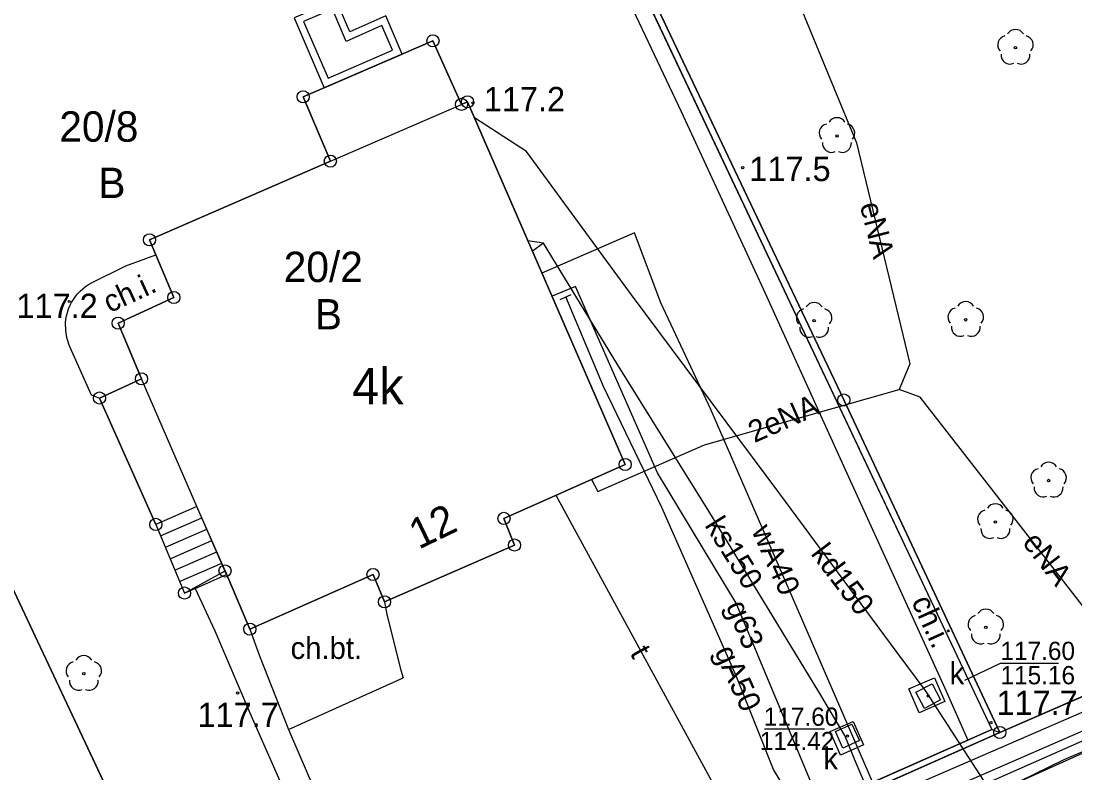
# Model space of a CAD drawing. Extents: x 6434771 to 6436222, y 5663454 to 5664782.
# Drawn here: x 6435047.59 to 6435090.95, y 5664162.73 to 5664193.66 of the extents above; entities that cross this region are included whole.
import ezdxf

# ---------------------------------------------------------------- set-up
doc = ezdxf.new("R2010")
doc.units = 0
for name, color, linetype in [('Warstwa 1', 7, 'Continuous'), ('Warstwa 10', 7, 'Continuous'), ('Warstwa 11', 7, 'Continuous'), ('Warstwa 12', 7, 'Continuous'), ('Warstwa 13', 7, 'Continuous'), ('Warstwa 14', 7, 'Continuous'), ('Warstwa 15', 7, 'Continuous'), ('Warstwa 2', 7, 'Continuous'), ('Warstwa 20', 7, 'Continuous'), ('Warstwa 35', 7, 'Continuous'), ('Warstwa 36', 7, 'Continuous'), ('Warstwa 4', 7, 'Continuous'), ('Warstwa 5', 7, 'Continuous'), ('Warstwa 6', 7, 'Continuous'), ('Warstwa 7', 7, 'Continuous'), ('Warstwa 8', 7, 'Continuous'), ('Warstwa 9', 7, 'Continuous')]:
    doc.layers.add(name, color=color, linetype=linetype)

msp = doc.modelspace()

# ---------------------------------------------------------------- linework, layer by layer
at = {"layer": 'Warstwa 1'}
for p, q in [((6435069.553, 5664203.098), (6435081.442, 5664178.072)), ((6435069.553, 5664203.098), (6435081.442, 5664178.072)), ((6435035.934, 5664194.344), (6435053.367, 5664157.31)), ((6435035.934, 5664194.344), (6435053.367, 5664157.31)), ((6435059.2, 5664190.542), (6435064.539, 5664192.848)), ((6435064.539, 5664192.848), (6435065.717, 5664190.233)), ((6435059.2, 5664190.542), (6435060.318, 5664187.899)), ((6435065.717, 5664190.233), (6435065.959, 5664190.341)), ((6435065.959, 5664190.341), (6435072.448, 5664175.421)), ((6435052.878, 5664184.658), (6435060.318, 5664187.899)), ((6435052.878, 5664184.658), (6435053.88, 5664182.286)), ((6435051.587, 5664181.234), (6435053.88, 5664182.286)), ((6435051.587, 5664181.234), (6435052.549, 5664178.942)), ((6435050.819, 5664178.153), (6435052.549, 5664178.942)), ((6435050.819, 5664178.153), (6435053.137, 5664172.954)), ((6435081.442, 5664178.072), (6435087.866, 5664164.393)), ((6435081.442, 5664178.072), (6435087.866, 5664164.393)), ((6435067.461, 5664173.201), (6435072.448, 5664175.421)), ((6435067.461, 5664173.201), (6435067.898, 5664172.105)), ((6435053.137, 5664172.954), (6435054.313, 5664170.13)), ((6435062.549, 5664169.77), (6435067.898, 5664172.105)), ((6435087.866, 5664164.393), (6435105.652, 5664172.158)), ((6435087.866, 5664164.393), (6435105.652, 5664172.158)), ((6435054.313, 5664170.13), (6435055.984, 5664171.04)), ((6435055.984, 5664171.04), (6435057.005, 5664168.647)), ((6435057.005, 5664168.647), (6435062.073, 5664170.896)), ((6435062.073, 5664170.896), (6435062.549, 5664169.77)), ((6435056.616, 5664150.55), (6435087.866, 5664164.393)), ((6435056.616, 5664150.55), (6435087.866, 5664164.393))]:
    msp.add_line(p, q, dxfattribs=at)
msp.add_lwpolyline([(6435059.2, 5664190.542), (6435064.539, 5664192.848), (6435065.717, 5664190.233), (6435065.959, 5664190.341), (6435072.448, 5664175.421), (6435067.461, 5664173.201), (6435067.898, 5664172.105), (6435062.549, 5664169.77), (6435062.073, 5664170.896), (6435057.005, 5664168.647), (6435055.984, 5664171.04), (6435054.826, 5664173.694), (6435053.137, 5664172.954), (6435050.819, 5664178.153), (6435052.549, 5664178.942), (6435051.587, 5664181.234), (6435053.88, 5664182.286), (6435052.878, 5664184.658), (6435060.318, 5664187.899)], close=True, dxfattribs=at)
at = {"layer": 'Warstwa 10'}
msp.add_lwpolyline([(6434925.205, 5664094.431), (6434925.951, 5664093.254), (6434929.895, 5664094.883), (6434943.21, 5664100.319), (6434954.416, 5664105.071), (6434960.822, 5664107.94), (6434966.19, 5664110.343), (6434987.482, 5664119.852), (6435012.211, 5664130.78), (6435037.024, 5664141.685), (6435047.994, 5664146.379), (6435062.704, 5664152.852), (6435093.817, 5664166.343), (6435111.011, 5664173.946), (6435121.218, 5664178.519), (6435122.759, 5664175.927), (6435126.57, 5664167.586), (6435128.099, 5664164.377), (6435129.744, 5664161.881), (6435136.112, 5664162.896), (6435147.387, 5664163.629)], dxfattribs=at)
for centre in [(6435064.539, 5664192.848), (6435059.2, 5664190.542), (6435065.717, 5664190.233), (6435065.959, 5664190.341), (6435060.318, 5664187.899), (6435052.878, 5664184.658), (6435053.88, 5664182.286), (6435051.587, 5664181.234), (6435052.549, 5664178.942), (6435050.819, 5664178.153), (6435081.442, 5664178.072), (6435072.448, 5664175.421), (6435053.137, 5664172.954), (6435067.461, 5664173.201), (6435067.898, 5664172.105), (6435055.984, 5664171.04), (6435062.073, 5664170.896), (6435054.313, 5664170.13), (6435062.549, 5664169.77), (6435057.005, 5664168.647), (6435087.866, 5664164.393)]:
    msp.add_circle(centre, 0.25, dxfattribs=at)
at = {"layer": 'Warstwa 11'}
for centre in [(6435088.508, 5664192.568), (6435081.163, 5664188.936), (6435080.223, 5664181.336), (6435086.462, 5664181.371), (6435089.872, 5664174.759), (6435087.681, 5664173.056), (6435087.289, 5664168.72), (6435050.172, 5664166.812)]:
    msp.add_circle(centre, 0.05, dxfattribs=at)
for centre, start, end in [((6435088.151, 5664192.684), 102.1471, 221.8529), ((6435088.508, 5664192.943), 30.1471, 149.8529), ((6435088.865, 5664192.684), 318.1471, 77.8529), ((6435088.288, 5664192.265), 174.1471, 293.8529), ((6435088.728, 5664192.265), 246.1471, 5.8529), ((6435081.163, 5664189.311), 30.1471, 149.8529), ((6435080.806, 5664189.052), 102.1471, 221.8529), ((6435081.52, 5664189.052), 318.1471, 77.8529), ((6435080.943, 5664188.633), 174.1471, 293.8529), ((6435081.383, 5664188.633), 246.1471, 5.8529), ((6435079.866, 5664181.452), 102.1471, 221.8529), ((6435080.223, 5664181.711), 30.1471, 149.8529), ((6435080.58, 5664181.452), 318.1471, 77.8529), ((6435086.105, 5664181.487), 102.1471, 221.8529), ((6435086.462, 5664181.746), 30.1471, 149.8529), ((6435086.819, 5664181.487), 318.1471, 77.8529), ((6435080.003, 5664181.033), 174.1471, 293.8529), ((6435080.443, 5664181.033), 246.1471, 5.8529), ((6435086.242, 5664181.068), 174.1471, 293.8529), ((6435086.682, 5664181.068), 246.1471, 5.8529), ((6435089.515, 5664174.875), 102.1471, 221.8529), ((6435089.872, 5664175.134), 30.1471, 149.8529), ((6435090.229, 5664174.875), 318.1471, 77.8529), ((6435089.652, 5664174.456), 174.1471, 293.8529), ((6435090.092, 5664174.456), 246.1471, 5.8529), ((6435087.324, 5664173.172), 102.1471, 221.8529), ((6435087.681, 5664173.431), 30.1471, 149.8529), ((6435088.038, 5664173.172), 318.1471, 77.8529), ((6435087.461, 5664172.753), 174.1471, 293.8529), ((6435087.901, 5664172.753), 246.1471, 5.8529), ((6435086.932, 5664168.836), 102.1471, 221.8529), ((6435087.289, 5664169.095), 30.1471, 149.8529), ((6435087.646, 5664168.836), 318.1471, 77.8529), ((6435087.069, 5664168.417), 174.1471, 293.8529), ((6435087.509, 5664168.417), 246.1471, 5.8529), ((6435050.172, 5664167.187), 30.1471, 149.8529), ((6435049.815, 5664166.928), 102.1471, 221.8529), ((6435050.529, 5664166.928), 318.1471, 77.8529), ((6435049.952, 5664166.509), 174.1471, 293.8529), ((6435050.392, 5664166.509), 246.1471, 5.8529)]:
    msp.add_arc(centre, 0.375, start, end, dxfattribs=at)
at = {"layer": 'Warstwa 12'}
for points in [[(6435078.737, 5664196.486), (6435081.97, 5664188.656), (6435084.16, 5664179.559), (6435083.717, 5664178.504)], [(6435135.39, 5664190.76), (6435135.47, 5664188.75), (6435130.36, 5664185.23), (6435129.51, 5664184.75), (6435128.29, 5664180.2), (6435081.45, 5664159.11), (6435070.43, 5664154.52), (6435069.87, 5664154.3), (6435069.61, 5664154.33), (6435069.45, 5664154.53), (6435069.23, 5664155), (6435068.98, 5664155.06), (6435068.75, 5664155.04), (6435068.12, 5664154.77), (6435061.22, 5664151.88), (6435057.49, 5664150.32), (6435057.16, 5664150.16), (6435055.92, 5664149.46), (6435034.19, 5664140.16)], [(6434964.217, 5664109.085), (6434969.546, 5664111.438), (6434985.374, 5664118.417), (6434994.796, 5664121.436), (6435015.791, 5664131.825), (6435031.896, 5664137.628), (6435035.136, 5664138.906), (6435050.256, 5664145.663), (6435061.709, 5664150.909), (6435075.496, 5664157.185), (6435080.38, 5664159.338), (6435086.761, 5664162.058), (6435099.897, 5664167.868), (6435114.451, 5664174.322), (6435125.878, 5664179.484), (6435126.565, 5664179.683), (6435132.6, 5664182.406), (6435133.42, 5664183.288), (6435133.917, 5664185.066), (6435134.241, 5664187.818)], [(6435085.564, 5664155.387), (6435084.139, 5664158.816), (6435082.806, 5664161.959), (6435079.623, 5664169.286), (6435075.977, 5664177.684), (6435073.916, 5664182.074), (6435072.832, 5664184.954), (6435069.025, 5664183.289)], [(6435081.45, 5664159.11), (6435077.02, 5664169.71), (6435073.78, 5664175.08), (6435070.4, 5664182.74), (6435069.439, 5664182.34)], [(6435080.38, 5664159.338), (6435078.869, 5664162.346), (6435078.548, 5664162.872), (6435077.02, 5664166.728), (6435073.952, 5664173.654), (6435071.553, 5664178.632), (6435070, 5664182.31)], [(6435033.108, 5664138.614), (6435033.967, 5664139.041), (6435039.889, 5664141.654), (6435047.666, 5664145.055), (6435054.426, 5664147.962), (6435054.896, 5664148.149), (6435061.849, 5664151.251), (6435063.101, 5664151.737), (6435064.441, 5664152.316), (6435067.702, 5664153.989), (6435073.444, 5664156.556), (6435077.203, 5664158.171), (6435078.09, 5664158.575), (6435079.028, 5664159.122), (6435085.421, 5664161.915), (6435101.036, 5664168.716), (6435114.496, 5664174.602), (6435119.239, 5664176.604), (6435126.001, 5664179.605), (6435129.541, 5664181), (6435130.945, 5664181.422)], [(6435125.3, 5664178.45), (6435120.048, 5664176.049), (6435109.436, 5664171.372), (6435090.493, 5664163.271), (6435082.534, 5664159.371), (6435079.27, 5664157.961), (6435072.911, 5664155.072), (6435064.088, 5664151.243), (6435053.053, 5664146.305), (6435040.726, 5664140.881), (6435008.545, 5664127.206), (6434976.46, 5664113.132), (6434965.218, 5664108.235), (6434949.848, 5664101.15), (6434931.647, 5664092.875), (6434929.769, 5664092.05)], [(6434966.19, 5664110.343), (6434968.289, 5664110.356), (6434987.482, 5664119.852), (6435012.211, 5664130.78), (6435037.024, 5664141.685), (6435043.659, 5664144.387), (6435062.704, 5664152.852), (6435093.817, 5664166.343), (6435111.011, 5664173.946), (6435121.218, 5664178.519)], [(6435071.062, 5664174.803), (6435071.323, 5664174.305), (6435075.718, 5664176.232), (6435083.717, 5664178.504)], [(6435093.817, 5664166.343), (6435084.593, 5664178.184), (6435083.717, 5664178.504)], [(6435069.598, 5664174.152), (6435078.09, 5664158.575)]]:
    msp.add_lwpolyline(points, dxfattribs=at)
at = {"layer": 'Warstwa 13'}
for centre in [(6435066.189, 5664190.295), (6435077.28, 5664187.626), (6435049.571, 5664182.122), (6435056.503, 5664166.016), (6435087.497, 5664164.798)]:
    msp.add_circle(centre, 0.045, dxfattribs=at)
at = {"layer": 'Warstwa 14'}
msp.add_line((6435078.182, 5664164.544), (6435080.645, 5664164.544), dxfattribs=at)
msp.add_lwpolyline([(6435086.422, 5664166.551), (6435087.891, 5664167.252), (6435090.28, 5664167.252)], dxfattribs=at)
for centre in [(6435084.918, 5664165.893), (6435081.594, 5664164.247)]:
    msp.add_circle(centre, 0.045, dxfattribs=at)
at = {"layer": 'Warstwa 15'}
for points in [[(6435084.12, 5664166.184), (6435085.177, 5664166.646), (6435085.603, 5664165.669), (6435084.545, 5664165.208)], [(6435080.881, 5664164.434), (6435081.829, 5664164.85), (6435082.255, 5664163.881), (6435081.307, 5664163.465)]]:
    msp.add_lwpolyline(points, close=True, dxfattribs=at)
at = {"layer": 'Warstwa 2'}
for points in [[(6435034.656, 5664197.02), (6435035.085, 5664196.125), (6435035.934, 5664194.344), (6435053.367, 5664157.31), (6435056.514, 5664150.778)], [(6435072.381, 5664196.563), (6435087.531, 5664164.518), (6435063.433, 5664153.844)], [(6435087.866, 5664164.393), (6435105.652, 5664172.158), (6435107.483, 5664172.986), (6435125.27, 5664181.02), (6435125.87, 5664181.41), (6435126.52, 5664181.97), (6435127.545, 5664182.943), (6435128.478, 5664184.012), (6435129.7, 5664185.818), (6435130.827, 5664188.064), (6435131.547, 5664190.486), (6435131.777, 5664193.003), (6435131.77, 5664195.843)]]:
    msp.add_lwpolyline(points, dxfattribs=at)
at = {"layer": 'Warstwa 20'}
msp.add_line((6435069.77, 5664182.213), (6435070.23, 5664182.407), dxfattribs=at)
at = {"layer": 'Warstwa 35'}
for points in [[(6435063.274, 5664192.302), (6435062.595, 5664193.88), (6435061.124, 5664193.22), (6435060.559, 5664194.536), (6435058.824, 5664193.798), (6435060.068, 5664190.917)], [(6435062.88, 5664192.458), (6435062.44, 5664193.482), (6435060.969, 5664192.821), (6435060.401, 5664194.143), (6435059.219, 5664193.64), (6435060.225, 5664191.311)]]:
    msp.add_lwpolyline(points, close=True, dxfattribs=at)
at = {"layer": 'Warstwa 36'}
for p, q in [((6435053.332, 5664172.486), (6435055.03, 5664173.226)), ((6435053.528, 5664172.014), (6435055.233, 5664172.759)), ((6435053.724, 5664171.544), (6435055.438, 5664172.29)), ((6435053.921, 5664171.072), (6435055.642, 5664171.823)), ((6435054.116, 5664170.601), (6435055.846, 5664171.355))]:
    msp.add_line(p, q, dxfattribs=at)
msp.add_lwpolyline([(6435054.826, 5664173.694), (6435053.137, 5664172.954), (6435054.313, 5664170.13), (6435056.05, 5664170.888)], close=True, dxfattribs=at)
at = {"layer": 'Warstwa 4'}
for points in [[(6435060.318, 5664187.899), (6435065.717, 5664190.233), (6435065.959, 5664190.341), (6435072.448, 5664175.421), (6435067.461, 5664173.201), (6435067.898, 5664172.105), (6435062.549, 5664169.77), (6435062.073, 5664170.896), (6435057.005, 5664168.647), (6435055.984, 5664171.04), (6435054.826, 5664173.694), (6435052.549, 5664178.942), (6435051.587, 5664181.234), (6435053.88, 5664182.286), (6435052.878, 5664184.658)], [(6435084.758, 5664165.387), (6435084.412, 5664166.053), (6435085.078, 5664166.399), (6435085.424, 5664165.733)], [(6435081.407, 5664163.751), (6435081.098, 5664164.434), (6435081.781, 5664164.743), (6435082.09, 5664164.06)]]:
    msp.add_lwpolyline(points, close=True, dxfattribs=at)
at = {"layer": 'Warstwa 6'}
for points in [[(6435087.866, 5664164.393), (6435105.652, 5664172.158), (6435106.188, 5664173.422), (6435107.483, 5664172.986), (6435125.272, 5664181.021), (6435125.504, 5664182.038), (6435126.513, 5664181.966), (6435127.545, 5664182.943), (6435128.478, 5664184.012), (6435129.7, 5664185.818), (6435130.827, 5664188.064), (6435131.547, 5664190.486), (6435131.777, 5664193.003), (6435131.675, 5664231.699), (6435074.344, 5664241.114), (6435062.557, 5664243.107), (6435053.027, 5664244.803), (6435053.225, 5664236.38), (6435055.694, 5664232.199), (6435063.671, 5664215.371), (6435069.553, 5664203.098), (6435081.442, 5664178.072)], [(6435053.367, 5664157.31), (6435056.616, 5664150.55), (6435087.866, 5664164.393), (6435081.442, 5664178.072), (6435069.553, 5664203.098), (6435063.671, 5664215.371), (6435037.535, 5664205.136), (6435041.458, 5664197.068), (6435035.934, 5664194.344)], [(6435028.791, 5664146.287), (6435053.367, 5664157.31), (6435035.934, 5664194.344), (6435035.085, 5664196.125), (6435012.187, 5664185.691), (6435013.733, 5664177.142)], [(6435065.959, 5664190.341), (6435065.717, 5664190.233), (6435064.539, 5664192.848), (6435059.2, 5664190.542), (6435060.318, 5664187.899), (6435052.878, 5664184.658), (6435053.88, 5664182.286), (6435051.587, 5664181.234), (6435052.549, 5664178.942), (6435050.819, 5664178.153), (6435053.137, 5664172.954), (6435054.313, 5664170.13), (6435055.984, 5664171.04), (6435057.005, 5664168.647), (6435062.073, 5664170.896), (6435062.549, 5664169.77), (6435067.898, 5664172.105), (6435067.461, 5664173.201), (6435072.448, 5664175.421)]]:
    msp.add_lwpolyline(points, close=True, dxfattribs=at)
msp.add_lwpolyline([(6435154.317, 5664193.62), (6435126.513, 5664181.966), (6435125.504, 5664182.038), (6435125.272, 5664181.021), (6435107.483, 5664172.986), (6435106.188, 5664173.422), (6435105.652, 5664172.158), (6435087.866, 5664164.393), (6435056.616, 5664150.55), (6435053.367, 5664157.31), (6435028.791, 5664146.287), (6435031.901, 5664139.679), (6435005.126, 5664127.892), (6434966.745, 5664110.855), (6434952.266, 5664104.5), (6434948.727, 5664102.903), (6434931.239, 5664095.834), (6434926.085, 5664094.676), (6434921.671, 5664093.57), (6434922.26, 5664091.072), (6434915.951, 5664089.559), (6434912.546, 5664089.14), (6434910.046, 5664089.201), (6434957.736, 5664068.872)], dxfattribs=at)
for centre in [(6435084.918, 5664165.893), (6435081.594, 5664164.247)]:
    msp.add_circle(centre, 0.045, dxfattribs=at)
at = {"layer": 'Warstwa 7'}
for points in [[(6435087.918, 5664161.312), (6435084.827, 5664166.076), (6435083.596, 5664167.741), (6435078.812, 5664174.211), (6435072.702, 5664182.403), (6435068.387, 5664188.29), (6435066.245, 5664189.682)], [(6435069.094, 5664184.525), (6435068.446, 5664184.624)], [(6435069.094, 5664184.525), (6435068.629, 5664184.2)], [(6435084.692, 5664156.709), (6435081.95, 5664163.139), (6435081.488, 5664164.269), (6435080.418, 5664166.071), (6435075.888, 5664173.503), (6435072.126, 5664179.531), (6435069.094, 5664184.525)]]:
    msp.add_lwpolyline(points, dxfattribs=at)
at = {"layer": 'Warstwa 8'}
for p, q in [((6435072.381, 5664196.563), (6435087.531, 5664164.518)), ((6435087.866, 5664164.393), (6435105.652, 5664172.158)), ((6435087.531, 5664164.518), (6435087.866, 5664164.393))]:
    msp.add_line(p, q, dxfattribs=at)
at = {"layer": 'Warstwa 9'}
for p, q in [((6435071.619, 5664196.573), (6435074.756, 5664189.939)), ((6435072.381, 5664196.563), (6435087.531, 5664164.518)), ((6435074.756, 5664189.939), (6435078.125, 5664182.646)), ((6435051.906, 5664183.586), (6435053.139, 5664184.04)), ((6435053.139, 5664184.04), (6435053.88, 5664182.286)), ((6435050.492, 5664182.894), (6435051.906, 5664183.586)), ((6435050.021, 5664182.548), (6435050.129, 5664182.647)), ((6435050.129, 5664182.647), (6435050.244, 5664182.738)), ((6435050.244, 5664182.738), (6435050.365, 5664182.821)), ((6435050.365, 5664182.821), (6435050.492, 5664182.894)), ((6435078.125, 5664182.646), (6435081.504, 5664175.215)), ((6435049.667, 5664182.083), (6435049.743, 5664182.208)), ((6435049.743, 5664182.208), (6435049.827, 5664182.328)), ((6435049.827, 5664182.328), (6435049.92, 5664182.442)), ((6435049.92, 5664182.442), (6435050.021, 5664182.548)), ((6435051.587, 5664181.234), (6435053.88, 5664182.286)), ((6435049.498, 5664181.678), (6435049.544, 5664181.817)), ((6435049.544, 5664181.817), (6435049.601, 5664181.952)), ((6435049.601, 5664181.952), (6435049.667, 5664182.083)), ((6435049.419, 5664181.246), (6435049.435, 5664181.391)), ((6435049.435, 5664181.391), (6435049.461, 5664181.536)), ((6435049.461, 5664181.536), (6435049.498, 5664181.678)), ((6435049.414, 5664181.099), (6435049.419, 5664181.246)), ((6435049.414, 5664181.099), (6435049.419, 5664180.953)), ((6435049.419, 5664180.953), (6435049.435, 5664180.807)), ((6435051.587, 5664181.234), (6435052.549, 5664178.942)), ((6435049.435, 5664180.807), (6435049.461, 5664180.662)), ((6435049.461, 5664180.662), (6435049.498, 5664180.52)), ((6435049.498, 5664180.52), (6435049.544, 5664180.382)), ((6435049.544, 5664180.382), (6435049.601, 5664180.246)), ((6435049.601, 5664180.246), (6435050.47, 5664178.285)), ((6435050.819, 5664178.153), (6435052.549, 5664178.942)), ((6435050.47, 5664178.285), (6435050.819, 5664178.153)), ((6435081.504, 5664175.215), (6435085.601, 5664166.22)), ((6435087.866, 5664164.393), (6435105.652, 5664172.158)), ((6435054.749, 5664170.32), (6435056.049, 5664170.888)), ((6435056.049, 5664170.888), (6435057.005, 5664168.647)), ((6435057.005, 5664168.647), (6435062.073, 5664170.896)), ((6435062.073, 5664170.896), (6435062.549, 5664169.77)), ((6435054.749, 5664170.32), (6435055.567, 5664168.58)), ((6435062.549, 5664169.77), (6435062.648, 5664169.253)), ((6435062.648, 5664169.253), (6435063.211, 5664166.963)), ((6435055.567, 5664168.58), (6435057.004, 5664165.206)), ((6435057.005, 5664168.647), (6435057.405, 5664167.554)), ((6435057.005, 5664168.647), (6435057.405, 5664167.554)), ((6435057.405, 5664167.554), (6435058.595, 5664164.514)), ((6435057.405, 5664167.554), (6435058.595, 5664164.514)), ((6435058.595, 5664164.514), (6435063.307, 5664166.64)), ((6435063.211, 5664166.963), (6435063.307, 5664166.64)), ((6435085.601, 5664166.22), (6435086.552, 5664164.084)), ((6435057.004, 5664165.206), (6435058.487, 5664161.847)), ((6435058.595, 5664164.514), (6435060.197, 5664160.823)), ((6435086.552, 5664164.084), (6435087.531, 5664164.518)), ((6435086.552, 5664164.084), (6435087.531, 5664164.518)), ((6435087.531, 5664164.518), (6435087.866, 5664164.393)), ((6435063.433, 5664153.844), (6435086.552, 5664164.084))]:
    msp.add_line(p, q, dxfattribs=at)

# ---------------------------------------------------------------- texts
at = {"layer": 'Warstwa 13'}
for s, p in [('117.2', (6435066.63, 5664189.95)), ('117.5', (6435077.556, 5664187.077)), ('117.2', (6435047.398, 5664181.443)), ('117.7', (6435087.725, 5664165.116)), ('117.7', (6435054.852, 5664164.619))]:
    msp.add_text(s, height=1, dxfattribs=at).set_placement(p)
for s, rotation, p in [('eNA', 284.2272, (6435082.095, 5664186.096)), ('2eNA', 24.0298, (6435077.764, 5664176.294)), ('wA40', 294.1623, (6435077.634, 5664172.697)), ('eNA', 307.5695, (6435088.756, 5664172.202)), ('g63', 292.684, (6435076.578, 5664169.6)), ('t', 299.2902, (6435072.623, 5664167.659)), ('gA50', 294.5805, (6435076.105, 5664167.723))]:
    msp.add_text(s, height=0.9, rotation=rotation, dxfattribs=at).set_placement(p)
at = {"layer": 'Warstwa 14'}
msp.add_text('12', height=1.25, rotation=25.7774, dxfattribs=at).set_placement((6435063.954, 5664171.909))
for s, p in [('115.16', (6435087.892, 5664166.377)), ('114.42', (6435077.988, 5664163.669))]:
    msp.add_text(s, height=0.75, dxfattribs=at).set_placement(p)
at = {"layer": 'Warstwa 15'}
for s, p in [('20/8', (6435049.165, 5664188.697)), ('20/2', (6435058.4, 5664182.924))]:
    msp.add_text(s, height=1.25, dxfattribs=at).set_placement(p)
at = {"layer": 'Warstwa 2'}
for p in [(6435050.772, 5664186.377), (6435059.681, 5664180.973)]:
    msp.add_text('B', height=1.25, dxfattribs=at).set_placement(p)
at = {"layer": 'Warstwa 5'}
for s, height, p in [('4k', 1.5, (6435061.214, 5664177.892)), ('k', 0.9, (6435085.798, 5664166.381)), ('k', 0.9, (6435080.607, 5664162.872))]:
    msp.add_text(s, height=height, dxfattribs=at).set_placement(p)
at = {"layer": 'Warstwa 6'}
for p in [(6435087.89, 5664167.377), (6435078.152, 5664164.669)]:
    msp.add_text('117.60', height=0.75, dxfattribs=at).set_placement(p)
at = {"layer": 'Warstwa 7'}
for s, rotation, p in [('ks150', 302.0633, (6435075.698, 5664172.918)), ('kd150', 307.1684, (6435080.058, 5664171.742))]:
    msp.add_text(s, height=0.9, rotation=rotation, dxfattribs=at).set_placement(p)
at = {"layer": 'Warstwa 9'}
for rotation, p in [(24.6429, (6435051.234, 5664181.64)), (294.4888, (6435084.211, 5664169.785))]:
    msp.add_text('ch.i.', height=0.9, rotation=rotation, dxfattribs=at).set_placement(p)
msp.add_text('ch.bt.', height=0.9, dxfattribs=at).set_placement((6435058.681, 5664167.419))

doc.saveas('drawing.dxf')
